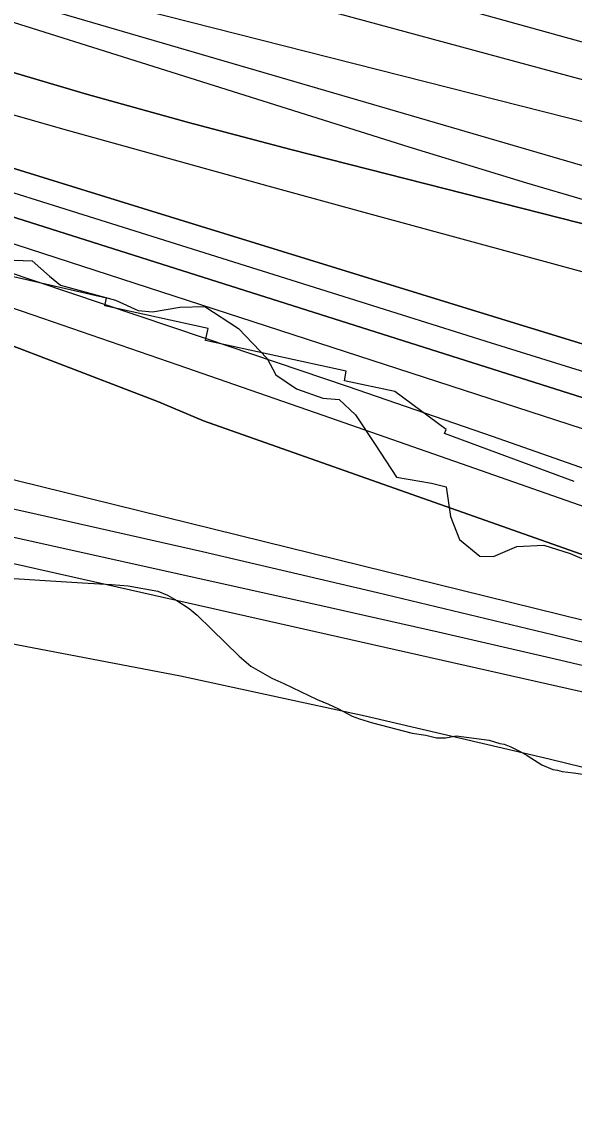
# Model space of a CAD drawing. Extents: x 3279314 to 3317160, y 734079 to 759431.
# Drawn here: x 3289202 to 3289656, y 752375 to 753280 of the extents above; entities that cross this region are included whole.
import ezdxf

# ---------------------------------------------------------------- set-up
doc = ezdxf.new("R2010")
doc.units = 0
for name, color, linetype in [('V-RIVR-EDGE', 7, 'Continuous'), ('V-RRAP-RVMT', 7, 'Continuous'), ('V-SITE-VEGE', 7, 'Continuous'), ('V-TOPO-DPTH', 7, 'Continuous'), ('V-TOPO-GNAM-IDEN', 7, 'Continuous'), ('V-TOPO-MAJR', 7, 'Continuous'), ('V-TOPO-MINR', 7, 'Continuous'), ('V-TOPO-WATR', 7, 'Continuous')]:
    doc.layers.add(name, color=color, linetype=linetype)

msp = doc.modelspace()

# ---------------------------------------------------------------- linework, layer by layer
at = {"layer": 'V-RIVR-EDGE'}
for points in [[(3289180.34, 753083.96), (3289210.33, 753083.02), (3289224.65, 753070.38), (3289233.76, 753062.97), (3289278.93, 753050.68), (3289297.6, 753041.94), (3289309.34, 753041.04), (3289331.95, 753044.9), (3289352.38, 753045.28), (3289380.15, 753027.39), (3289403.57, 753002.56), (3289410.92, 752989.07), (3289427.85, 752977.72), (3289449.56, 752969.84), (3289463.03, 752968.94), (3289476.48, 752956.3), (3289492.5, 752931.92), (3289510.26, 752904.93), (3289538.93, 752900.08), (3289551.1, 752897), (3289554.51, 752872.65), (3289561.86, 752853.51)], [(3289561.86, 752853.51), (3289578.77, 752839.99), (3289590.08, 752839.53), (3289609.22, 752847.74), (3289631.39, 752848.99), (3289653.11, 752841.98), (3289676.56, 752831.92)]]:
    msp.add_lwpolyline(points, dxfattribs=at)
at = {"layer": 'V-RRAP-RVMT'}
for p, q in [((3289271.49, 753052.28), (3289170.17, 753075.42)), ((3289270.21, 753045.85), (3289271.49, 753052.28)), ((3289355.15, 753027.18), (3289270.21, 753045.85)), ((3289352.87, 753017.44), (3289355.15, 753027.18)), ((3289468.71, 752992.13), (3289352.87, 753017.44)), ((3289467.4, 752984.19), (3289468.71, 752992.13)), ((3289508.63, 752975.33), (3289467.4, 752984.19)), ((3289550.97, 752944.01), (3289508.63, 752975.33)), ((3289549.59, 752940.96), (3289550.97, 752944.01)), ((3289656.2, 752901.46), (3289549.59, 752940.96))]:
    msp.add_line(p, q, dxfattribs=at)
at = {"layer": 'V-SITE-VEGE'}
msp.add_lwpolyline([(3289195.59, 752821.59), (3289216.68, 752820.04), (3289251.65, 752818.01), (3289275.52, 752816.48), (3289289.39, 752815.45), (3289313.83, 752811.14), (3289321.62, 752807.85), (3289329.41, 752803.46), (3289339.43, 752796.86), (3289346.12, 752791.34), (3289357.84, 752779.76), (3289380.71, 752757.69), (3289390.19, 752749.42), (3289407.44, 752739.53), (3289417.46, 752735.14), (3289444.72, 752721.97), (3289454.17, 752718.14), (3289462.52, 752714.31), (3289473.64, 752708.26), (3289479.76, 752706.08), (3289490.32, 752702.81), (3289523.1, 752694.1), (3289534.21, 752692.51), (3289543.1, 752690.33), (3289550.31, 752690.37), (3289559.18, 752692.09), (3289586.39, 752688.35), (3289595.29, 752685.63), (3289598.62, 752685.09), (3289604.18, 752682.9), (3289611.96, 752679.06), (3289617.53, 752675.76), (3289629.78, 752668.06), (3289638.68, 752664.22), (3289642.57, 752663.69), (3289646.46, 752662.6), (3289655.9, 752661.55), (3289670.89, 752659.41)], dxfattribs=at)
at = {"layer": 'V-TOPO-DPTH'}
for p, q in [((3289255, 753220.09), (3289171.52, 753244.93)), ((3289255, 753220.09), (3289171.52, 753244.93)), ((3289338.93, 753196.8), (3289255, 753220.09)), ((3289338.93, 753196.8), (3289255, 753220.09)), ((3289423.16, 753174.55), (3289338.93, 753196.8)), ((3289423.16, 753174.55), (3289338.93, 753196.8)), ((3290077.7, 753008.15), (3289423.16, 753174.55)), ((3290077.7, 753008.15), (3289423.16, 753174.55))]:
    msp.add_line(p, q, dxfattribs=at)
for points in [[(3288933.19, 753278.83), (3288950.3, 753273.56), (3288972.41, 753266.82), (3288994.55, 753260.18), (3289016.73, 753253.69), (3289038.94, 753247.3), (3289158.22, 753213.42), (3289240.14, 753190.3), (3289322.1, 753167.36), (3289404.14, 753144.7), (3289486.23, 753122.22), (3290053.74, 752967.86), (3290075.79, 752961.96), (3290097.88, 752956.17), (3290120.01, 752950.57), (3290331.63, 752827.92), (3290344.62, 752819.79), (3290357.6, 752811.63), (3290370.57, 752803.46), (3290383.66, 752795.52), (3290396.94, 752787.91), (3290410.47, 752780.77)], [(3288933.19, 753278.83), (3288950.3, 753273.56), (3288972.41, 753266.82), (3288994.55, 753260.18), (3289016.73, 753253.69), (3289038.94, 753247.3), (3289158.22, 753213.42), (3289240.14, 753190.3), (3289322.1, 753167.36), (3289404.14, 753144.7), (3289486.23, 753122.22), (3290053.74, 752967.86), (3290075.79, 752961.96), (3290097.88, 752956.17), (3290120.01, 752950.57), (3290331.63, 752827.92), (3290344.62, 752819.79), (3290357.6, 752811.63), (3290370.57, 752803.46), (3290383.66, 752795.52), (3290396.94, 752787.91), (3290410.47, 752780.77)], [(3290430.9, 752719.02), (3290391.97, 752736.38), (3290353.47, 752754.77), (3290263.68, 752799.82), (3290256.1, 752803.75), (3290248.6, 752807.8), (3290241.21, 752812.06), (3290233.89, 752816.44), (3290226.55, 752820.78), (3290219.1, 752824.91), (3290211.49, 752828.75), (3290203.78, 752832.38), (3290134.3, 752863.46), (3290108.6, 752874.38), (3290082.67, 752884.66), (3290056.37, 752893.96), (3290029.83, 752902.61), (3289712.14, 752999.66), (3289575.29, 753041.58), (3289438.48, 753083.64), (3289301.74, 753125.92), (3289165.03, 753168.33), (3288926.17, 753242.66)], [(3290430.9, 752719.02), (3290391.97, 752736.38), (3290353.47, 752754.77), (3290263.68, 752799.82), (3290256.1, 752803.75), (3290248.6, 752807.8), (3290241.21, 752812.06), (3290233.89, 752816.44), (3290226.55, 752820.78), (3290219.1, 752824.91), (3290211.49, 752828.75), (3290203.78, 752832.38), (3290134.3, 752863.46), (3290108.6, 752874.38), (3290082.67, 752884.66), (3290056.37, 752893.96), (3290029.83, 752902.61), (3289712.14, 752999.66), (3289575.29, 753041.58), (3289438.48, 753083.64), (3289301.74, 753125.92), (3289165.03, 753168.33), (3288926.17, 753242.66)], [(3288919.11, 753206.31), (3289896.32, 752896.33)], [(3289896.32, 752896.33), (3288919.11, 753206.31)], [(3288911.63, 753167.79), (3289351.98, 753019.64), (3289470.48, 752979.39), (3289588.82, 752938.66), (3289706.91, 752897.23), (3289824.84, 752855.34), (3290024.6, 752783.7), (3290042.45, 752777.07), (3290060.19, 752770.17), (3290077.77, 752762.88), (3290095.25, 752755.31), (3290137.33, 752736.52), (3290146.1, 752732.68), (3290154.91, 752728.92), (3290163.77, 752725.28), (3290172.66, 752721.72), (3290181.58, 752718.24), (3290190.52, 752714.79), (3290199.47, 752711.37), (3290208.42, 752707.97), (3290373.37, 752645.81), (3290413, 752631.11)], [(3288911.63, 753167.79), (3289351.98, 753019.64), (3289470.48, 752979.39), (3289588.82, 752938.66), (3289706.91, 752897.23), (3289824.84, 752855.34), (3290024.6, 752783.7), (3290042.45, 752777.07), (3290060.19, 752770.17), (3290077.77, 752762.88), (3290095.25, 752755.31), (3290137.33, 752736.52), (3290146.1, 752732.68), (3290154.91, 752728.92), (3290163.77, 752725.28), (3290172.66, 752721.72), (3290181.58, 752718.24), (3290190.52, 752714.79), (3290199.47, 752711.37), (3290208.42, 752707.97), (3290373.37, 752645.81), (3290413, 752631.11)], [(3290439.63, 752571.87), (3290399.08, 752586.77), (3290392.61, 752589.25), (3290348.92, 752605.7), (3290305.13, 752621.87), (3290261.18, 752637.62), (3290217.13, 752653.08), (3290123.8, 752685.33), (3290087.3, 752697.52), (3290050.65, 752709.2), (3290013.76, 752720.13), (3289976.72, 752730.55), (3289351.31, 752951.39), (3289314.27, 752966.9), (3289225.75, 753000.99), (3289162.3, 753025.02), (3289098.68, 753048.58), (3289034.8, 753071.44), (3288970.75, 753093.83), (3288901.86, 753117.48)]]:
    msp.add_lwpolyline(points, dxfattribs=at)
at = {"layer": 'V-TOPO-MAJR'}
for points in [[(3288948.43, 753357.36), (3288951.62, 753356.25), (3288964.67, 753351.94), (3289520.14, 753176.76), (3289617, 753147.13), (3289714.18, 753118.63), (3289811.83, 753091.82), (3289909.81, 753066.13), (3290094.48, 753019.41), (3290100.38, 753018.03), (3290106.3, 753016.77), (3290112.26, 753015.71), (3290118.25, 753014.78), (3290667.74, 752762.78)], [(3288865.24, 752928.83), (3289444.59, 752800.07), (3289544.47, 752777.54), (3289644.26, 752754.6), (3289743.9, 752731.03)]]:
    msp.add_lwpolyline(points, dxfattribs=at)
at = {"layer": 'V-TOPO-MINR'}
for p, q in [((3289171.52, 753244.93), (3289255, 753220.09)), ((3289255, 753220.09), (3289338.93, 753196.8)), ((3289338.93, 753196.8), (3289423.16, 753174.55)), ((3289423.16, 753174.55), (3290077.7, 753008.15))]:
    msp.add_line(p, q, dxfattribs=at)
for points in [[(3288965.83, 753446.96), (3288975.88, 753442.17), (3288994.12, 753434.83), (3289012.68, 753428.23), (3289305.75, 753334.09), (3289439.95, 753292.65), (3290099.02, 753114.13), (3290282.56, 753045.85), (3290818.99, 752815.59), (3291131.43, 752684.81)], [(3289005.99, 753445.23), (3289715.37, 753248.6), (3289783.25, 753231.08), (3289851.47, 753215.17), (3289920.21, 753201.69), (3289989.29, 753189.82), (3290070.13, 753177.41), (3290099.09, 753174.08), (3290128.09, 753172.22), (3290157.14, 753172.56), (3290186.24, 753174.36), (3290349.16, 753190.7), (3290358.55, 753192.37), (3290367.62, 753194.95), (3290376.19, 753198.87), (3290384.43, 753203.69), (3290390.58, 753209.93), (3290394.9, 753216.9), (3290396.48, 753224.94), (3290396.23, 753233.7), (3290386.64, 753277.46), (3290384.92, 753284.07)], [(3288953.17, 753381.74), (3289020.58, 753362.18), (3289056.65, 753352.01), (3289092.82, 753342.21), (3289129.13, 753332.96), (3289165.54, 753324.07), (3290115.9, 753083), (3290477.28, 752926.66), (3290793.46, 752778.91), (3291129.59, 752671.16)], [(3288950.82, 753369.68), (3288957.91, 753367.43), (3289817.36, 753116.43), (3289865.71, 753103.36), (3289914.34, 753091.6), (3289963.41, 753081.81), (3290141.22, 753034.89), (3290463.07, 752895.61), (3290810.32, 752736.48), (3291125.26, 752656.15)], [(3288933.19, 753278.83), (3288950.3, 753273.56), (3288972.41, 753266.82), (3288994.55, 753260.18), (3289016.73, 753253.69), (3289038.94, 753247.3), (3289158.22, 753213.42), (3289240.14, 753190.3), (3289322.1, 753167.36), (3289404.14, 753144.7), (3289486.23, 753122.22), (3290053.74, 752967.86), (3290075.79, 752961.96), (3290097.88, 752956.17), (3290120.01, 752950.57), (3290331.63, 752827.92), (3290344.62, 752819.79), (3290357.6, 752811.63), (3290370.57, 752803.46), (3290383.66, 752795.52), (3290396.94, 752787.91), (3290410.47, 752780.77)], [(3288926.17, 753242.66), (3289165.03, 753168.33), (3289301.74, 753125.92), (3289438.48, 753083.64), (3289575.29, 753041.58), (3289712.14, 752999.66), (3290029.83, 752902.61), (3290056.37, 752893.96), (3290082.67, 752884.66), (3290108.6, 752874.38), (3290134.3, 752863.46), (3290203.78, 752832.38), (3290211.49, 752828.75), (3290219.1, 752824.91), (3290226.55, 752820.78), (3290233.89, 752816.44), (3290241.21, 752812.06), (3290248.6, 752807.8), (3290256.1, 752803.75), (3290263.68, 752799.82), (3290353.47, 752754.77), (3290391.97, 752736.38), (3290430.9, 752719.02)], [(3288922.64, 753224.5), (3289490.29, 753046.22), (3289588.11, 753015.57), (3289685.95, 752985.01)], [(3288919.11, 753206.31), (3289896.32, 752896.33)], [(3288915.53, 753187.86), (3289782.01, 752906.22), (3289829.68, 752890.32), (3289877.17, 752873.93), (3289924.4, 752856.8), (3289971.46, 752839.19), (3289999.17, 752828.57), (3290032.07, 752815.49), (3290064.73, 752801.86), (3290097.04, 752787.42), (3290129.12, 752772.43), (3290196.07, 752740.11), (3290211.24, 752733.01), (3290226.53, 752726.16), (3290241.97, 752719.68), (3290257.52, 752713.45), (3290273.17, 752707.44), (3290288.83, 752701.47), (3290304.52, 752695.57), (3290320.22, 752689.7), (3290454.6, 752639.8)], [(3288906.74, 753142.57), (3289091.4, 753079.51), (3289210.88, 753038.54), (3289330.31, 752997.39), (3289449.63, 752955.96), (3289568.89, 752914.33), (3290046.47, 752747.01), (3290051.4, 752745.22), (3290056.3, 752743.37), (3290061.16, 752741.41), (3290066, 752739.39), (3290078.46, 752734.02), (3290080.93, 752732.97), (3290083.4, 752731.93), (3290085.88, 752730.92), (3290088.37, 752729.91), (3290090.86, 752728.93), (3290093.35, 752727.95), (3290095.85, 752726.98), (3290098.35, 752726.02), (3290292.93, 752651.6), (3290335.12, 752635.63), (3290377.39, 752619.86), (3290419.76, 752604.39)], [(3288901.86, 753117.48), (3288970.75, 753093.83), (3289034.8, 753071.44), (3289098.68, 753048.58), (3289162.3, 753025.02), (3289225.75, 753000.99), (3289314.27, 752966.9), (3289351.31, 752951.39), (3289976.72, 752730.55), (3290013.76, 752720.13), (3290050.65, 752709.2), (3290087.3, 752697.52), (3290123.8, 752685.33), (3290217.13, 752653.08), (3290261.18, 752637.62), (3290305.13, 752621.87), (3290348.92, 752605.7), (3290392.61, 752589.25), (3290399.08, 752586.77), (3290439.63, 752571.87)], [(3288873.99, 752973.9), (3288913.18, 752966.11), (3288979.24, 752952.51), (3289045.18, 752938.3), (3289110.91, 752923.2), (3289176.5, 752907.5), (3289990.92, 752706.68), (3290019.37, 752699.22), (3290047.65, 752691.21), (3290075.69, 752682.38), (3290103.56, 752672.99), (3290149.43, 752656.79), (3290193.42, 752640.81), (3290237.22, 752624.31), (3290280.71, 752607.04), (3290324, 752589.24), (3290346.85, 752579.61), (3290378.75, 752566.74), (3290410.89, 752554.54)], [(3288869.29, 752949.67), (3289061.28, 752908.31), (3289205.94, 752876.49), (3289350.41, 752843.86), (3289494.6, 752809.99), (3289638.59, 752775.31), (3290004.88, 752685.41), (3290024.95, 752680.13), (3290044.88, 752674.4), (3290064.62, 752668.01), (3290084.22, 752661.17), (3290109.13, 752652.01), (3290140.9, 752639.82), (3290172.43, 752627.06), (3290203.59, 752613.42), (3290234.51, 752599.21), (3290291.1, 752572.25), (3290314.93, 752561.46), (3290339.01, 752551.31), (3290363.47, 752542.11), (3290388.19, 752533.55), (3290413.03, 752525.28)], [(3288861.42, 752909.16), (3289871.65, 752681.21)], [(3288845.49, 752827.09), (3289026.68, 752797.48), (3289179.79, 752770.6), (3289332.41, 752741.33), (3289484.3, 752708.48), (3289635.7, 752673.23), (3289988.5, 752586.71), (3290008.43, 752581.13), (3290028.05, 752574.72), (3290047.22, 752567.06), (3290066.08, 752558.56), (3290094.8, 752544.48), (3290099.9, 752542.06), (3290105.05, 752539.72), (3290110.24, 752537.51), (3290115.48, 752535.38), (3290120.72, 752533.26), (3290125.92, 752531.07), (3290131.08, 752528.76), (3290136.2, 752526.38), (3290139.28, 752524.91), (3290142.25, 752521.62), (3291142.77, 752203.9)]]:
    msp.add_lwpolyline(points, dxfattribs=at)
at = {"layer": 'V-TOPO-WATR'}
msp.add_lwpolyline([(3288911.63, 753167.79), (3289351.98, 753019.64), (3289470.48, 752979.39), (3289588.82, 752938.66), (3289706.91, 752897.23), (3289824.84, 752855.34), (3290024.6, 752783.7), (3290042.45, 752777.07), (3290060.19, 752770.17), (3290077.77, 752762.88), (3290095.25, 752755.31), (3290137.33, 752736.52), (3290146.1, 752732.68), (3290154.91, 752728.92), (3290163.77, 752725.28), (3290172.66, 752721.72), (3290181.58, 752718.24), (3290190.52, 752714.79), (3290199.47, 752711.37), (3290208.42, 752707.97), (3290373.37, 752645.81), (3290413, 752631.11)], dxfattribs=at)

# ---------------------------------------------------------------- texts
at = {"layer": 'V-TOPO-GNAM-IDEN'}
msp.add_text('ROSEHILL LDG.', height=99.9998, rotation=68.7363, dxfattribs=at).set_placement((3289094.21, 753055.95))

doc.saveas('drawing.dxf')
